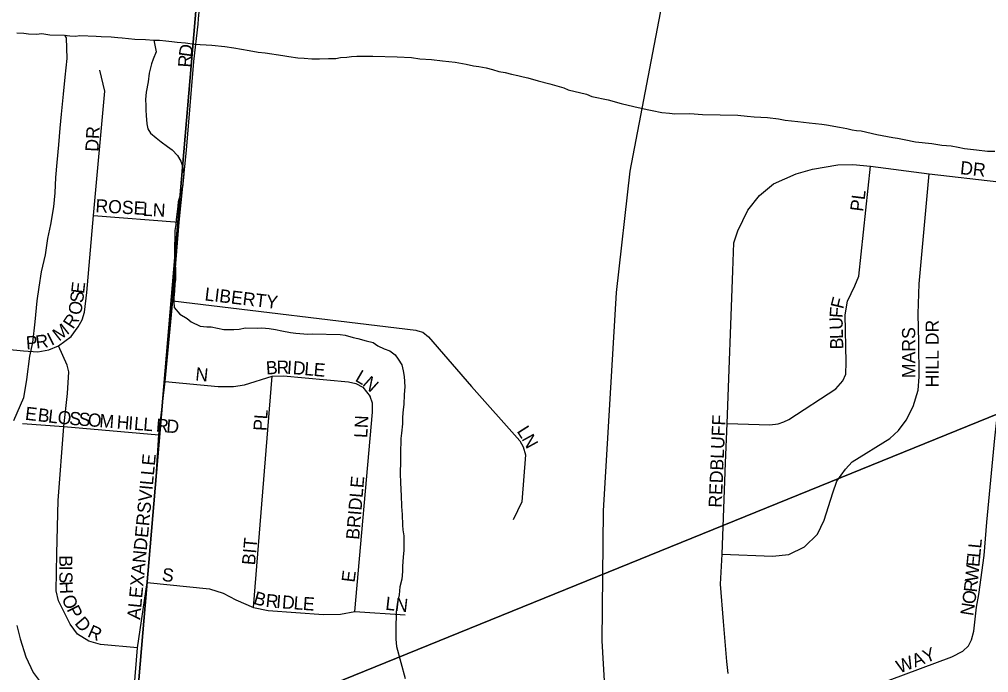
# Model space of a CAD drawing. Extents: x -209 to 4852, y 0 to 905.
# Drawn here: x 491.36 to 505.3, y 245.36 to 254.75 of the extents above; entities that cross this region are included whole.
import ezdxf

# ---------------------------------------------------------------- set-up
doc = ezdxf.new("R2010")
doc.units = 0
for name, color, linetype in [('GM_X_Airport_Location_Class_2', 7, 'Continuous'), ('GM_X_Airport_Location_Class_3', 7, 'Continuous'), ('GM_X_County_Road', 7, 'Continuous'), ('GM_X_Minor_River', 7, 'Continuous'), ('GM_X_Rail_Line_Text', 7, 'Continuous')]:
    doc.layers.add(name, color=color, linetype=linetype)

msp = doc.modelspace()

# ---------------------------------------------------------------- linework, layer by layer
at = {"layer": 'GM_X_Airport_Location_Class_2'}
for points in [[(493.926, 254.683), (493.935, 254.759), (494.031, 255.765), (494.117, 256.788), (494.193, 257.807), (494.263, 258.828), (494.468, 260.925), (494.551, 261.914), (494.556, 262.043), (494.543, 262.213), (494.473, 262.515), (494.285, 263.05), (494.088, 263.573), (493.68, 264.623), (493.382, 265.437)], [(492.748, 242.059), (492.853, 243.162), (492.913, 243.945), (493.056, 245.716), (493.197, 246.652), (493.322, 248.174), (493.364, 248.777), (493.454, 249.543), (493.562, 250.707), (493.655, 251.836), (493.759, 252.873), (493.864, 254.148), (493.926, 254.683)], [(488.412, 250.243), (489.744, 250.151), (490.873, 250.039), (491.415, 249.985), (491.62, 249.97), (491.779, 250.001), (491.92, 250.056), (492.101, 250.191), (492.203, 250.332), (492.261, 250.434), (492.294, 250.54), (492.325, 250.824), (492.422, 251.934), (492.588, 253.722), (492.516, 254.022)], [(501.551, 245.343), (501.531, 245.519), (501.486, 246.095), (501.444, 246.628), (501.464, 247.06), (501.515, 248.374), (501.537, 248.943), (501.621, 251.135), (501.632, 251.539), (501.693, 251.713), (501.836, 252.011), (502.002, 252.222), (502.205, 252.386), (502.528, 252.531), (502.763, 252.597), (503.129, 252.663), (503.346, 252.666), (503.601, 252.64), (504.445, 252.531), (505.447, 252.417)], [(501.537, 248.943), (502.152, 248.922), (502.273, 248.935), (502.353, 248.963), (502.427, 248.998), (503.099, 249.44), (503.2, 249.554), (503.243, 249.648), (503.248, 249.823), (503.235, 250.505), (503.268, 250.698), (503.375, 250.922), (503.431, 251.06), (503.601, 252.64)], [(501.464, 247.06), (502.188, 247.034), (502.426, 247.056), (502.649, 247.167), (502.837, 247.348), (502.935, 247.55), (503.058, 247.943), (503.114, 248.109), (503.241, 248.284), (503.337, 248.389), (503.879, 248.723), (504.004, 248.841), (504.111, 248.987), (504.212, 249.183), (504.283, 249.419), (504.299, 249.611), (504.295, 250.11), (504.283, 250.519), (504.299, 250.951), (504.445, 252.531)], [(504.928, 245.664), (505.008, 245.744), (505.053, 245.829), (505.084, 245.953), (505.124, 246.3), (505.16, 246.483), (505.235, 247.043), (505.271, 247.522), (505.386, 248.73), (505.453, 249.333), (505.743, 252.406)], [(492.422, 251.934), (493.655, 251.836)], [(493.562, 250.707), (497.059, 250.282), (497.089, 250.274)], [(497.089, 250.274), (497.162, 250.256), (497.24, 250.189), (497.858, 249.471), (498.555, 248.691), (498.604, 248.606), (498.636, 248.491), (498.585, 247.813), (498.458, 247.555)], [(493.056, 245.716), (492.522, 245.763), (492.358, 245.809), (492.193, 245.911), (492.087, 246.056), (491.92, 246.391), (491.886, 246.532), (491.896, 247.069), (491.915, 247.834), (491.998, 248.896), (492.048, 249.374), (492.067, 249.684), (492.046, 249.781), (491.92, 250.056)], [(493.454, 249.543), (494.217, 249.474), (494.436, 249.473), (494.597, 249.496), (494.993, 249.621), (495.155, 249.626), (496.093, 249.542), (496.197, 249.517), (496.295, 249.465), (496.403, 249.329)], [(494.722, 246.293), (494.993, 249.621)], [(496.184, 246.239), (496.434, 249.104), (496.435, 249.235), (496.403, 249.329)], [(491.402, 248.941), (491.998, 248.896), (493.364, 248.777)], [(493.197, 246.652), (494.09, 246.562), (494.288, 246.498), (494.468, 246.403), (494.722, 246.293), (494.933, 246.253), (495.733, 246.195), (495.975, 246.199), (496.184, 246.239), (496.905, 246.187)], [(502.058, 244.766), (502.24, 244.735), (502.403, 244.735), (502.573, 244.769), (503.063, 244.948), (503.869, 245.25), (504.769, 245.583), (504.928, 245.664)]]:
    msp.add_lwpolyline(points, dxfattribs=at)
at = {"layer": 'GM_X_County_Road'}
for points in [[(492.006, 254.526), (492.031, 254.486), (492.04, 254.189), (492.012, 253.923), (491.985, 253.68), (491.957, 253.392), (491.937, 253.187), (491.918, 252.951), (491.897, 252.693), (491.878, 252.481), (491.866, 252.26), (491.847, 252.055), (491.804, 251.805), (491.762, 251.601), (491.727, 251.365), (491.67, 251.123), (491.635, 250.903), (491.608, 250.706), (491.58, 250.402), (491.543, 250.107), (491.502, 249.91), (491.457, 249.576), (491.414, 249.31), (491.271, 248.979)], [(491.322, 254.558), (491.421, 254.555), (491.49, 254.546), (491.604, 254.543), (491.68, 254.549), (491.793, 254.531), (492.006, 254.526), (492.082, 254.516), (492.166, 254.514), (492.227, 254.52), (492.462, 254.514), (492.531, 254.505), (492.675, 254.501), (492.774, 254.491), (492.834, 254.49), (493.016, 254.47), (493.169, 254.466), (493.29, 254.456), (493.374, 254.454), (493.465, 254.444), (493.548, 254.434), (493.624, 254.425), (493.745, 254.414), (493.874, 254.396), (494.125, 254.382), (494.314, 254.362), (494.443, 254.344), (494.663, 254.308), (494.792, 254.282), (494.89, 254.272), (495.148, 254.235), (495.231, 254.218), (495.36, 254.199), (495.451, 254.197), (495.565, 254.187), (495.672, 254.184), (495.801, 254.189), (495.907, 254.193), (495.976, 254.207), (496.068, 254.212), (496.136, 254.218), (496.212, 254.224), (496.296, 254.222), (496.441, 254.226), (496.79, 254.217), (496.995, 254.205), (497.117, 254.186), (497.284, 254.175), (497.443, 254.156), (497.625, 254.136), (497.784, 254.109), (497.89, 254.084)], [(493.29, 254.456), (493.324, 254.288), (493.283, 254.182), (493.259, 254.114), (493.225, 253.978), (493.207, 253.857), (493.18, 253.706), (493.17, 253.6), (493.175, 253.516), (493.174, 253.447), (493.18, 253.371), (493.192, 253.249), (493.205, 253.18), (493.242, 253.119), (493.324, 253.048), (493.398, 252.993), (493.488, 252.923), (493.555, 252.875), (493.629, 252.797), (493.68, 252.712), (493.709, 252.628), (493.722, 252.529), (493.702, 252.339), (493.643, 252.128), (493.634, 252.067), (493.614, 251.87), (493.605, 251.802), (493.595, 251.718), (493.587, 251.392), (493.592, 251.3), (493.604, 251.156), (493.601, 251.011), (493.591, 250.951), (493.589, 250.844), (493.579, 250.753), (493.577, 250.692), (493.583, 250.609), (493.664, 250.515), (493.769, 250.452), (493.829, 250.405), (493.957, 250.341), (494.055, 250.331), (494.116, 250.329), (494.298, 250.294), (494.442, 250.291), (494.518, 250.297), (494.61, 250.317), (494.785, 250.313), (494.846, 250.319), (494.952, 250.309), (495.043, 250.291), (495.134, 250.274), (495.255, 250.248), (495.331, 250.239), (495.506, 250.227), (495.574, 250.232), (495.969, 250.223), (496.045, 250.213), (496.158, 250.18), (496.227, 250.163), (496.347, 250.13), (496.446, 250.105), (496.513, 250.057), (496.603, 250.017), (496.686, 249.985), (496.761, 249.929), (496.805, 249.868), (496.856, 249.783), (496.877, 249.699), (496.89, 249.615), (496.902, 249.47), (496.891, 249.356), (496.888, 249.212), (496.878, 249.143), (496.868, 249.03), (496.866, 248.938), (496.855, 248.802), (496.845, 248.726), (496.84, 248.506), (496.838, 248.415), (496.832, 248.209), (496.837, 248.103), (496.842, 247.981), (496.848, 247.912), (496.851, 247.745), (496.864, 247.631), (496.868, 247.479), (496.874, 247.41), (496.887, 247.326), (496.885, 247.242), (496.889, 247.113), (496.879, 247.022), (496.868, 246.886), (496.866, 246.81), (496.856, 246.703), (496.831, 246.59), (496.82, 246.476), (496.795, 246.37), (496.776, 246.234), (496.77, 245.976), (496.774, 245.839)], [(497.89, 254.084), (497.966, 254.074), (498.072, 254.056), (498.162, 254.031), (498.253, 254.006), (498.344, 253.989), (498.435, 253.964), (498.525, 253.946), (498.601, 253.929), (498.669, 253.912), (498.82, 253.871), (498.987, 253.828), (499.19, 253.77), (499.251, 253.738), (499.515, 253.679), (499.591, 253.646), (499.825, 253.595), (500.014, 253.545), (500.195, 253.502), (500.385, 253.459), (500.46, 253.442), (500.596, 253.416), (500.71, 253.406), (500.786, 253.396), (500.999, 253.399), (501.181, 253.386), (501.691, 253.374), (501.827, 253.363), (501.926, 253.353), (502.116, 253.341), (502.275, 253.321), (502.374, 253.304), (502.556, 253.284), (502.715, 253.265), (502.897, 253.245), (502.965, 253.236), (503.154, 253.201), (503.26, 253.183), (503.336, 253.166), (503.397, 253.157), (503.465, 253.148), (503.692, 253.096), (503.843, 253.07), (503.919, 253.053), (503.987, 253.043), (504.086, 253.026), (504.245, 252.991), (504.48, 252.97), (504.624, 252.944), (504.76, 252.933), (504.859, 252.915), (504.95, 252.898), (505.124, 252.879), (505.283, 252.859), (505.39, 252.857)], [(491.32, 246.034), (491.369, 245.843), (491.448, 245.583), (491.557, 245.361), (491.697, 245.168)], [(496.774, 245.839), (496.779, 245.732), (496.905, 245.273)]]:
    msp.add_lwpolyline(points, dxfattribs=at)
at = {"layer": 'GM_X_Minor_River'}
for points in [[(494.708, 264.441), (515.439, 271.658), (513.823, 252.487), (492.971, 244.015)], [(472.433, 268.831), (494.708, 264.441), (492.971, 244.015), (470.722, 248.55), (471.59, 258.577), (474.545, 261.601), (472.208, 265.185)], [(492.971, 244.015), (513.823, 252.487), (511.895, 231.246), (491.244, 223.785)]]:
    msp.add_lwpolyline(points, close=True, dxfattribs=at)
at = {"layer": 'GM_X_Rail_Line_Text'}
msp.add_lwpolyline([(499.976, 241.813), (499.971, 241.852), (499.74, 245.815), (499.758, 247.683), (499.947, 250.823), (500.142, 252.57), (500.86, 256.331), (501.809, 260.068), (502.736, 262.863), (504.238, 267.71)], dxfattribs=at)

# ---------------------------------------------------------------- texts
at = {"layer": 'GM_X_Airport_Location_Class_3'}
for s, height, rotation, p in [('D', 0.189, 82.3923, (493.835, 254.204)), ('R', 0.189, 86.1358, (493.826, 254.057)), ('DR', 0.1894, 86.989, (492.493, 252.846)), ('DR', 0.1894, 353.9946, (504.882, 252.529)), ('PL', 0.1894, 82.8649, (503.493, 251.982)), ('ROSE', 0.1894, 356.8219, (492.447, 251.98)), ('LN', 0.1894, 356.9884, (493.13, 251.929)), ('E', 0.189, 83.6379, (492.287, 250.801)), ('S', 0.189, 83.5103, (492.272, 250.668)), ('LIBERTY', 0.1894, 353.2341, (494.015, 250.712)), ('O', 0.189, 80.2862, (492.242, 250.492)), ('F', 0.189, 76.2354, (503.206, 250.579)), ('F', 0.189, 85.8443, (503.197, 250.454)), ('R', 0.189, 56.4417, (492.128, 250.288)), ('U', 0.189, 91.4862, (503.202, 250.292)), ('HILL DR', 0.1894, 90, (504.581, 249.461)), ('M', 0.189, 38.335, (491.927, 250.116)), ('L', 0.189, 91.5057, (503.205, 250.159)), ('MARS', 0.1894, 90, (504.242, 249.594)), ('P', 0.189, 4.7319, (491.459, 250.005)), ('R', 0.189, 7.3424, (491.602, 250.017)), ('I', 0.189, 26.3021, (491.816, 250.055)), ('B', 0.189, 91.4819, (503.209, 250.009)), ('B', 0.189, 3.6203, (494.909, 249.645)), ('R', 0.189, 0.7529, (495.056, 249.655)), ('I', 0.189, 356.2383, (495.202, 249.657)), ('D', 0.189, 355.2073, (495.284, 249.652)), ('N', 0.189, 354.2916, (493.882, 249.562)), ('L', 0.189, 355.1025, (495.45, 249.638)), ('E', 0.189, 355.1025, (495.583, 249.626)), ('L', 0.189, 329.7062, (496.174, 249.56)), ('N', 0.189, 318.0307, (496.281, 249.499)), ('E', 0.189, 353.3189, (491.432, 248.996)), ('B', 0.189, 353.3089, (491.614, 248.975)), ('L', 0.189, 353.2918, (491.763, 248.957)), ('O', 0.189, 354.1804, (491.899, 248.941)), ('S', 0.189, 355.4056, (492.069, 248.924)), ('S', 0.189, 355.4694, (492.202, 248.913)), ('O', 0.189, 355.4774, (492.335, 248.903)), ('M', 0.189, 355.484, (492.502, 248.89)), ('H', 0.189, 355.4705, (492.751, 248.87)), ('I', 0.189, 355.4505, (492.917, 248.857)), ('L', 0.189, 355.4797, (493, 248.85)), ('L', 0.189, 355.4609, (493.133, 248.84)), ('R', 0.189, 355.4784, (493.316, 248.825)), ('D', 0.189, 355.4705, (493.465, 248.813)), ('PL', 0.1894, 86.4262, (494.911, 248.829)), ('LN', 0.1894, 86.9884, (496.36, 248.729)), ('REDBLUFF', 0.1894, 87.6152, (501.459, 247.727)), ('L', 0.189, 302.4775, (498.506, 248.831)), ('N', 0.189, 298.7744, (498.576, 248.721)), ('ALEXANDERSVILLE', 0.18939, 84.5399, (493.093, 246.114)), ('BRIDLE', 0.1894, 85.2388, (496.243, 247.264)), ('BIT', 0.1894, 84.8083, (494.745, 246.897)), ('L', 0.189, 84.39, (505.19, 247.138)), ('L', 0.189, 84.4137, (505.177, 247.005)), ('B', 0.189, 270.2915, (491.93, 247.044)), ('W', 0.189, 84.406, (505.143, 246.657)), ('E', 0.189, 84.39, (505.164, 246.872)), ('S', 0.189, 270.2836, (491.931, 246.81)), ('I', 0.189, 270.2622, (491.931, 246.894)), ('S', 0.189, 352.8514, (493.399, 246.679)), ('E', 0.189, 82.8783, (496.177, 246.648)), ('H', 0.189, 272.9813, (491.933, 246.667)), ('R', 0.189, 83.9671, (505.127, 246.506)), ('B', 0.189, 344.1847, (494.712, 246.35)), ('R', 0.189, 354.6007, (494.893, 246.303)), ('O', 0.189, 81.7607, (505.102, 246.333)), ('O', 0.189, 294.4099, (491.959, 246.426)), ('I', 0.189, 355.4629, (495.045, 246.288)), ('D', 0.189, 355.8268, (495.129, 246.282)), ('L', 0.189, 355.8171, (495.296, 246.269)), ('E', 0.189, 355.8171, (495.429, 246.26)), ('LN', 0.1894, 353.6625, (496.615, 246.263)), ('N', 0.189, 81.091, (505.076, 246.166)), ('P', 0.189, 296.9038, (492.032, 246.266)), ('D', 0.189, 310.2373, (492.142, 246.063)), ('R', 0.189, 336.1328, (492.324, 245.88)), ('WAY', 0.1894, 21.164, (504.015, 245.344))]:
    msp.add_text(s, height=height, rotation=rotation, dxfattribs=at).set_placement(p)

doc.saveas('drawing.dxf')
